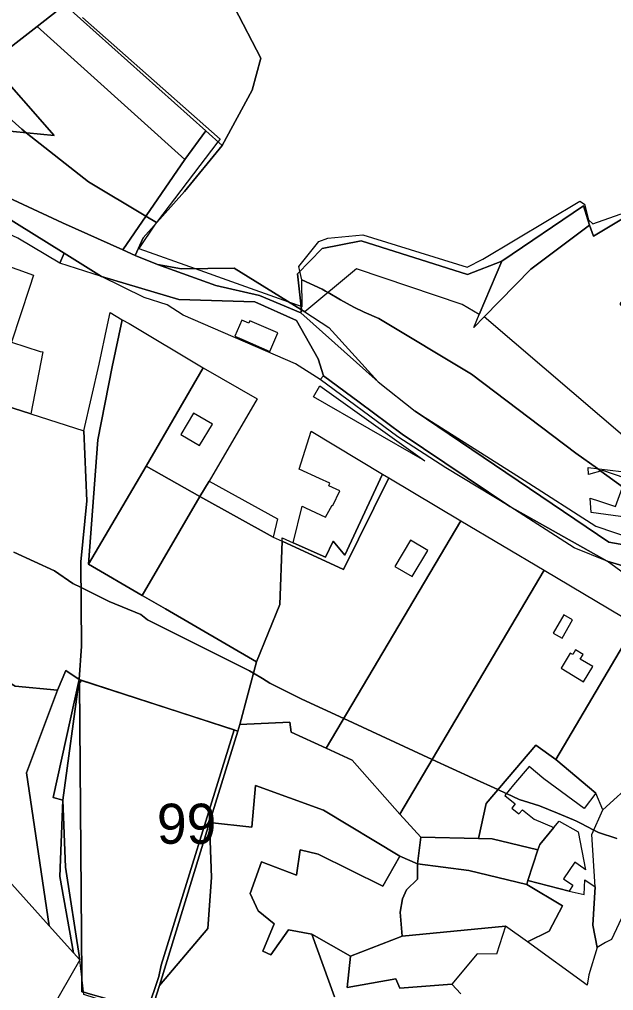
# Model space of a CAD drawing. Extents: x -477304 to -465429, y -1159113 to -1149210.
# Drawn here: x -471017.8 to -470794.9, y -1154918.8 to -1154554.9 of the extents above; entities that cross this region are included whole.
import ezdxf

# ---------------------------------------------------------------- set-up
doc = ezdxf.new("R2010")
doc.units = 0
for name, color, linetype in [('BPEJ_s', 7, 'Continuous'), ('orna_s', 7, 'Continuous'), ('PUPFL_s', 7, 'Continuous'), ('trav_porost_s', 7, 'Continuous'), ('voda_s', 7, 'Continuous'), ('zahrada_s', 7, 'Continuous')]:
    doc.layers.add(name, color=color, linetype=linetype)

msp = doc.modelspace()

# ---------------------------------------------------------------- linework, layer by layer
at = {"layer": 'BPEJ_s'}
for points in [[(-470804.38, -1154630.01), (-470802.68, -1154631.5), (-470792.48, -1154627.89), (-470786.11, -1154627.59), (-470765.5, -1154626.61), (-470764.44, -1154627.25), (-470762.74, -1154627.04), (-470761.67, -1154625.76), (-470760.38, -1154620.6), (-470759.34, -1154616.41), (-470758.02, -1154615.3), (-470755.3, -1154613.01), (-470746.2, -1154594.71), (-470734.18, -1154570.52), (-470720.67, -1154543.32)], [(-470994.13, -1154554.16), (-470942.52, -1154599.67), (-470943.28, -1154600.67), (-470966.38, -1154630.94), (-470970.33, -1154628.58), (-470991.79, -1154615.78), (-471015.2, -1154597.33), (-471016.86, -1154596.02), (-471030.03, -1154584.33), (-471040.87, -1154573.49), (-471042.64, -1154571.32), (-471051.91, -1154559.91), (-471056.59, -1154554.16)], [(-470994.13, -1154554.16), (-470942.52, -1154599.67), (-470943.28, -1154600.67), (-470966.38, -1154630.94), (-470966.83, -1154631.62), (-470972.94, -1154640.72), (-470951.83, -1154648.24), (-470938.18, -1154653.1), (-470916.82, -1154660.7), (-470912.14, -1154662.37), (-470911.74, -1154662.52), (-470911.8, -1154652.43), (-470912.54, -1154649.23), (-470912.96, -1154647.44), (-470905.52, -1154638.09), (-470902.12, -1154636.81), (-470888.95, -1154635.54), (-470849.85, -1154647.65), (-470843.91, -1154644.67), (-470807.57, -1154623), (-470805.87, -1154624.06), (-470804.38, -1154630.01), (-470802.68, -1154631.5), (-470792.48, -1154627.89)], [(-471030.03, -1154584.33), (-471016.86, -1154596.02), (-471015.2, -1154597.33), (-470991.79, -1154615.78), (-470970.33, -1154628.58), (-470966.38, -1154630.94), (-470966.83, -1154631.62), (-470972.94, -1154640.72), (-470951.83, -1154648.24), (-470938.18, -1154653.1), (-470916.82, -1154660.7), (-470912.14, -1154662.37), (-470911.74, -1154662.52), (-470911.8, -1154652.43), (-470904.25, -1154655.94), (-470902.99, -1154656.66), (-470901.98, -1154657.23), (-470897.32, -1154659.9), (-470892.35, -1154662.74), (-470888.47, -1154664.5), (-470883, -1154666.98), (-470848.15, -1154687.81), (-470809.06, -1154717.34), (-470800.98, -1154723.16), (-470799.69, -1154724.09), (-470791.53, -1154729.97)], [(-470791.53, -1154729.97), (-470799.69, -1154724.09), (-470800.98, -1154723.16), (-470809.06, -1154717.34), (-470848.15, -1154687.81), (-470883, -1154666.98), (-470888.47, -1154664.5), (-470892.35, -1154662.74), (-470897.32, -1154659.9), (-470901.98, -1154657.23), (-470902.99, -1154656.66), (-470904.25, -1154655.94), (-470911.8, -1154652.43), (-470912.54, -1154649.23), (-470912.96, -1154647.44), (-470905.52, -1154638.09), (-470902.12, -1154636.81), (-470888.95, -1154635.54), (-470849.85, -1154647.65), (-470843.91, -1154644.67), (-470807.57, -1154623), (-470805.87, -1154624.06), (-470804.38, -1154630.01)], [(-470793.76, -1154861.83), (-470800.56, -1154859.49), (-470802.28, -1154858.63), (-470807.39, -1154856.07), (-470808.88, -1154855.33), (-470809.91, -1154854.82), (-470816.02, -1154852.27), (-470822.66, -1154849.5), (-470826.7, -1154848.27), (-470830.31, -1154847.17), (-470835.1, -1154844.96), (-470835.16, -1154844.93), (-470838.32, -1154843.47), (-470847.71, -1154839.15), (-470862.92, -1154832.14), (-470896.14, -1154816.82), (-470911.9, -1154809.56), (-470923.8, -1154803.61), (-470926.6, -1154801.89), (-470929.99, -1154799.82), (-470931.44, -1154798.93), (-470969.69, -1154779.81), (-470972.24, -1154777.9), (-470984.14, -1154773.01), (-470994.6, -1154767.78), (-470997.74, -1154766.21), (-471004.54, -1154761.54), (-471019.84, -1154754.53)], [(-471019.84, -1154754.53), (-471004.54, -1154761.54), (-470997.74, -1154766.21), (-470994.6, -1154767.78), (-470984.14, -1154773.01), (-470972.24, -1154777.9), (-470969.69, -1154779.81), (-470931.44, -1154798.93), (-470929.99, -1154799.82), (-470926.6, -1154801.89), (-470923.8, -1154803.61), (-470911.9, -1154809.56), (-470896.14, -1154816.82), (-470862.92, -1154832.14), (-470847.71, -1154839.15), (-470838.32, -1154843.47), (-470835.16, -1154844.93), (-470835.1, -1154844.96), (-470830.31, -1154847.17), (-470826.7, -1154848.27), (-470822.66, -1154849.5), (-470816.02, -1154852.27), (-470809.91, -1154854.82), (-470808.88, -1154855.33), (-470807.39, -1154856.07), (-470802.28, -1154858.63), (-470800.56, -1154859.49), (-470793.76, -1154861.83)]]:
    msp.add_lwpolyline(points, dxfattribs=at)
for points in [[(-470965.44, -1154913.46), (-470969.67, -1154926.15), (-470992, -1154919.83), (-470993.05, -1154919.54), (-470993.73, -1154919.35), (-470994.32, -1154919.18), (-470994.36, -1154913.52), (-470995.19, -1154803.4), (-470994.48, -1154802.55), (-470937.22, -1154821.12), (-470964.59, -1154909.21)], [(-470965.44, -1154913.46), (-470964.59, -1154909.21), (-470937.22, -1154821.12), (-470994.48, -1154802.55), (-470995.19, -1154803.4), (-470994.36, -1154913.52), (-470994.32, -1154919.18), (-470993.73, -1154919.35), (-470993.05, -1154919.54), (-470992, -1154919.83), (-470969.67, -1154926.15)]]:
    msp.add_lwpolyline(points, close=True, dxfattribs=at)
at = {"layer": 'orna_s'}
for points in [[(-470907.44, -1154696.34), (-470905.03, -1154692.16), (-470865.69, -1154720.28)], [(-470896.18, -1154760.99), (-470919.21, -1154750.41), (-470919.18, -1154749.09), (-470915.03, -1154750.94), (-470902.91, -1154756.31), (-470900.15, -1154750.4), (-470895.74, -1154755.61), (-470881.61, -1154725.28), (-470879.26, -1154726.68)]]:
    msp.add_lwpolyline(points, close=True, dxfattribs=at)
at = {"layer": 'PUPFL_s'}
for points in [[(-470976.95, -1154536.6), (-470963.5, -1154521.8), (-470946.89, -1154511.35), (-470930.49, -1154503.15), (-470959.36, -1154524.33), (-470937.08, -1154550.41), (-470927.27, -1154569.34), (-470930.42, -1154581.33), (-470941.7, -1154602.08), (-470947.9, -1154596.55), (-471000.71, -1154549.43), (-470988.87, -1154543.05)], [(-470947.9, -1154596.55), (-470955.72, -1154607.34), (-471011.08, -1154557.47), (-471000.71, -1154549.43)], [(-470955.72, -1154607.34), (-470947.9, -1154596.55), (-470941.7, -1154602.08), (-470955.86, -1154619.4), (-470971.35, -1154636.65), (-470974.36, -1154643.31), (-470979.02, -1154641.21)], [(-470843.45, -1154666.34), (-470847.36, -1154670.35), (-470845.28, -1154665.45), (-470836.88, -1154645.39), (-470806.16, -1154624.76), (-470803.94, -1154631.92), (-470825.98, -1154648.41)], [(-470803.94, -1154631.92), (-470802.4, -1154636.05), (-470791.81, -1154629.74), (-470782.92, -1154649.49), (-470792.55, -1154661.38), (-470787.37, -1154667.9), (-470756.81, -1154633.19), (-470739.57, -1154642.38), (-470765.52, -1154674.6), (-470750.51, -1154681.39), (-470738.97, -1154666.26), (-470726.69, -1154671.98), (-470738.57, -1154702.31), (-470742.81, -1154700.65), (-470753.38, -1154727.28), (-470788.11, -1154713.61), (-470843.45, -1154666.34), (-470825.98, -1154648.41)], [(-470836.88, -1154645.39), (-470845.28, -1154665.45), (-470851.69, -1154661.69), (-470891.3, -1154648.3), (-470910.67, -1154664.49), (-470912, -1154663.68), (-470913.42, -1154650.14), (-470904.24, -1154640.66), (-470889.56, -1154637.86), (-470849.7, -1154650.44)], [(-471075.94, -1154797.3), (-471086.87, -1154767.57), (-471069.5, -1154775.99), (-471043.04, -1154790.54), (-471019.38, -1154804.68), (-471003.44, -1154806.2), (-471015.11, -1154837.15), (-471006.65, -1154894.46), (-471064.98, -1154829.61)], [(-470997.42, -1154904.61), (-471006.65, -1154894.46), (-471015.11, -1154837.15), (-471003.44, -1154806.2), (-471000.36, -1154798.8), (-470995.4, -1154802.25), (-471005.04, -1154846.4), (-471001.42, -1154847.46), (-471002.62, -1154876.03)], [(-471001.42, -1154847.46), (-471005.04, -1154846.4), (-470995.4, -1154802.25)], [(-470946.47, -1154855.82), (-470965.27, -1154916.82), (-470968.79, -1154928.23), (-470993.63, -1154920.27), (-470995.05, -1154907.22), (-471000.43, -1154872.52), (-471001.42, -1154847.46), (-470995.4, -1154802.25), (-470935.82, -1154821.58)], [(-470995.05, -1154907.22), (-470997.42, -1154904.61), (-471002.62, -1154876.03), (-471001.42, -1154847.46), (-471000.43, -1154872.52)], [(-470835.46, -1154894.59), (-470838.86, -1154905.11), (-470846.09, -1154905), (-470855.62, -1154916.31), (-470875.14, -1154917.82), (-470876.65, -1154914.38), (-470894.88, -1154917.67), (-470893.63, -1154905.9), (-470874.19, -1154898.41)]]:
    msp.add_lwpolyline(points, close=True, dxfattribs=at)
for points in [[(-470791.81, -1154629.74), (-470802.4, -1154636.05), (-470803.94, -1154631.92), (-470806.16, -1154624.76), (-470836.88, -1154645.39), (-470849.7, -1154650.44), (-470889.56, -1154637.86), (-470904.24, -1154640.66), (-470913.42, -1154650.14), (-470912, -1154663.68), (-470937.24, -1154648.11), (-470956.93, -1154648.28), (-470966, -1154646.71), (-470974.36, -1154643.31), (-470971.35, -1154636.65), (-470955.86, -1154619.4), (-470941.7, -1154602.08), (-470930.42, -1154581.33), (-470927.27, -1154569.34), (-470937.08, -1154550.41)], [(-470899.57, -1154921.16), (-470908.12, -1154897.58), (-470893.63, -1154905.9), (-470894.88, -1154917.67), (-470876.65, -1154914.38), (-470875.14, -1154917.82), (-470855.62, -1154916.31), (-470852.25, -1154920.05)]]:
    msp.add_lwpolyline(points, dxfattribs=at)
at = {"layer": 'trav_porost_s'}
for points in [[(-471026.36, -1154497.19), (-471022.13, -1154494.25), (-470988.87, -1154543.05), (-471000.71, -1154549.43), (-471011.08, -1154557.47), (-471028.67, -1154571.09), (-471043.95, -1154559.03), (-471050.61, -1154560.99), (-471056.75, -1154555.93), (-471072.43, -1154569.43), (-471093.4, -1154563.27), (-471106.67, -1154544.73), (-471085.21, -1154531.58), (-471047.39, -1154514.46)], [(-471011.08, -1154557.47), (-470955.72, -1154607.34), (-470979.02, -1154641.21), (-471001.62, -1154631.04), (-471033.09, -1154616.45), (-471050.26, -1154603.62), (-471078.01, -1154595.42), (-471070.72, -1154596.05), (-471027.62, -1154600.82), (-471025.38, -1154596.33), (-471004.71, -1154598.36), (-471028.67, -1154571.09)], [(-471050.61, -1154560.99), (-471043.95, -1154559.03), (-471028.67, -1154571.09), (-471004.71, -1154598.36), (-471025.38, -1154596.33), (-471027.62, -1154600.82), (-471070.72, -1154596.05), (-471066, -1154591.9), (-471041.02, -1154569.89)], [(-471002.61, -1154646.17), (-471018.3, -1154636.79), (-471042.74, -1154625.58), (-471055.42, -1154620.85), (-471053.34, -1154611.96), (-471024.43, -1154627.82), (-471001.02, -1154642.41)], [(-470914.18, -1154683.86), (-470956.35, -1154665.68), (-470962.3, -1154661.8), (-470971.01, -1154659.12), (-470986.97, -1154651.17), (-470957.97, -1154659.84), (-470929.51, -1154660.74), (-470913.83, -1154667.74), (-470905.74, -1154682.08), (-470903.7, -1154688.38), (-470905.01, -1154689.83)], [(-470971.68, -1154770.71), (-470963, -1154775.75), (-470928.89, -1154795.64), (-470935.03, -1154819.03), (-470935.82, -1154821.58), (-470995.4, -1154802.25), (-470994.42, -1154789.77), (-470994.68, -1154758.06), (-470992.45, -1154735.2), (-470993.56, -1154709.05), (-470987.79, -1154684), (-470984.73, -1154669.32), (-470983.76, -1154664.69), (-470979.28, -1154667.45), (-470982.91, -1154685.07), (-470988.38, -1154712.35), (-470991.87, -1154758.99)], [(-470976.65, -1154668.84), (-470948.9, -1154685.47), (-470970.28, -1154722.31), (-470991.87, -1154758.99), (-470988.38, -1154712.35), (-470982.91, -1154685.07), (-470979.28, -1154667.45)], [(-470936.97, -1154673.56), (-470934.35, -1154674.7), (-470923.84, -1154679.27), (-470920.82, -1154672.32), (-470931.33, -1154667.75), (-470931.72, -1154668.65), (-470934.34, -1154667.51)], [(-471080.38, -1154736.89), (-471068.04, -1154684.47), (-471043.63, -1154693), (-471013.48, -1154702.66), (-470993.56, -1154709.05), (-470992.45, -1154735.2), (-470994.68, -1154758.06), (-470994.42, -1154789.77), (-470995.4, -1154802.25), (-471000.36, -1154798.8), (-471003.44, -1154806.2), (-471019.38, -1154804.68), (-471043.04, -1154790.54), (-471069.5, -1154775.99), (-471086.87, -1154767.57), (-471088.53, -1154763.39)], [(-470946.65, -1154727.91), (-470950.03, -1154733.69), (-470970.28, -1154722.31), (-470948.9, -1154685.47), (-470928.58, -1154697)], [(-470857.9, -1154722.95), (-470875.78, -1154711.28), (-470905.01, -1154689.83), (-470903.7, -1154688.38), (-470890.31, -1154698.29), (-470874.2, -1154710.27), (-470833.8, -1154737.34)], [(-470945.38, -1154706.53), (-470952.43, -1154702.38), (-470957.19, -1154710.4), (-470950.16, -1154714.57)], [(-470971.68, -1154770.71), (-470991.87, -1154758.99), (-470970.28, -1154722.31), (-470950.03, -1154733.69)], [(-470791.68, -1154730.46), (-470790.55, -1154726.74), (-470799.01, -1154723.91), (-470804.33, -1154725.36), (-470804.52, -1154722.72), (-470792.04, -1154724.28), (-470773.46, -1154731.44), (-470777.72, -1154743.08), (-470803.29, -1154739.66), (-470803.69, -1154734.21), (-470800.26, -1154735.37), (-470794.16, -1154737.43)], [(-470946.65, -1154727.91), (-470921.02, -1154742.06), (-470922.6, -1154748.83), (-470950.03, -1154733.69)], [(-470928.89, -1154795.64), (-470920.1, -1154774.12), (-470919.21, -1154750.41), (-470896.18, -1154760.99), (-470879.26, -1154726.68), (-470852.22, -1154742.7), (-470902.76, -1154827.99), (-470915.82, -1154821.94), (-470916.28, -1154818.24), (-470935.03, -1154819.03)], [(-470971.68, -1154770.71), (-470950.03, -1154733.69), (-470922.6, -1154748.83), (-470919.21, -1154750.41), (-470920.1, -1154774.12), (-470928.89, -1154795.64), (-470963, -1154775.75)], [(-470875.05, -1154852.61), (-470893.02, -1154832.49), (-470902.76, -1154827.99), (-470852.22, -1154742.7), (-470820.91, -1154761.26)], [(-470871.06, -1154749.98), (-470876.94, -1154759.81), (-470870.46, -1154763.66), (-470864.63, -1154753.86)], [(-470867.24, -1154861.32), (-470875.05, -1154852.61), (-470820.91, -1154761.26), (-470786.65, -1154781.57), (-470816.64, -1154832.18), (-470824.04, -1154826.79), (-470842.74, -1154848.63), (-470845.62, -1154861.79)], [(-471028.11, -1154964.51), (-471151.02, -1154890.17), (-471161.43, -1154883.93), (-471107.78, -1154777.99), (-471064.98, -1154829.61), (-471006.65, -1154894.46), (-470997.42, -1154904.61), (-470995.05, -1154907.22)], [(-470810.31, -1154779.83), (-470813.63, -1154777.99), (-470817.54, -1154784.88), (-470814.24, -1154786.73)], [(-470798.91, -1154851.06), (-470801.58, -1154844.79), (-470816.64, -1154832.18), (-470786.65, -1154781.57), (-470778.73, -1154786.26), (-470779.26, -1154787.43), (-470779.06, -1154803.21), (-470781.28, -1154822.04), (-470781.79, -1154826.38), (-470786.86, -1154840.11)], [(-470807.43, -1154794.53), (-470806.39, -1154792.81), (-470809.18, -1154791.13), (-470810.2, -1154792.86), (-470811.17, -1154792.3), (-470814.57, -1154797.99), (-470806.17, -1154803.04), (-470802.73, -1154797.35)], [(-470902.76, -1154827.99), (-470893.02, -1154832.49), (-470875.05, -1154852.61), (-470867.24, -1154861.32), (-470868.46, -1154871.23), (-470875.12, -1154868.44), (-470903.75, -1154851.11), (-470929.21, -1154841.95), (-470930.64, -1154857.58), (-470946.47, -1154855.82), (-470935.82, -1154821.58), (-470935.03, -1154819.03), (-470916.28, -1154818.24), (-470915.82, -1154821.94)], [(-470840.41, -1154861.88), (-470845.62, -1154861.79), (-470842.74, -1154848.63), (-470824.04, -1154826.79), (-470816.64, -1154832.18), (-470801.58, -1154844.79), (-470806, -1154850.58), (-470821.09, -1154839.47), (-470826.63, -1154834.78), (-470832.5, -1154841.71), (-470835.73, -1154845.61), (-470831.79, -1154848.8), (-470833.06, -1154850.41), (-470830.49, -1154852.5), (-470829.09, -1154850.98), (-470824.75, -1154854.49), (-470817.32, -1154857.6), (-470822.55, -1154864), (-470823.28, -1154866.05)], [(-470946.47, -1154855.82), (-470945.68, -1154876.46), (-470947.04, -1154895.5), (-470965.27, -1154916.82)], [(-470822.55, -1154864), (-470817.32, -1154857.6), (-470815.37, -1154855.23), (-470808.2, -1154859.25), (-470805.45, -1154873.5), (-470806.04, -1154872.98), (-470809.46, -1154870.67), (-470813.69, -1154876.93), (-470810.27, -1154879.24), (-470811.54, -1154881.55), (-470827.03, -1154877.48), (-470823.28, -1154866.05)], [(-470849.15, -1154873.72), (-470868.46, -1154871.23), (-470867.24, -1154861.32), (-470845.62, -1154861.79), (-470840.41, -1154861.88), (-470823.28, -1154866.05), (-470827.03, -1154877.48), (-470827.43, -1154878.99)], [(-470926.46, -1154903.94), (-470922.23, -1154893.8), (-470928.24, -1154888.95), (-470931.27, -1154882.37), (-470926.92, -1154870.48), (-470913.83, -1154875.56), (-470912.47, -1154866.09), (-470905.74, -1154867.61), (-470881.45, -1154879.6), (-470875.12, -1154868.44), (-470868.46, -1154871.23), (-470868.52, -1154877.07), (-470872.53, -1154881.08), (-470874.11, -1154884.33), (-470874.91, -1154889.44), (-470874.19, -1154898.41), (-470893.63, -1154905.9), (-470908.12, -1154897.58), (-470916.86, -1154895.95), (-470923.44, -1154905.41)], [(-470814.06, -1154887.03), (-470819.04, -1154896.52), (-470827.21, -1154900.53), (-470835.46, -1154894.59), (-470874.19, -1154898.41), (-470874.91, -1154889.44), (-470874.11, -1154884.33), (-470872.53, -1154881.08), (-470868.52, -1154877.07), (-470868.46, -1154871.23), (-470849.15, -1154873.72), (-470827.43, -1154878.99)], [(-470801.84, -1154879.89), (-470802.67, -1154894.3), (-470801.1, -1154902.6), (-470804.22, -1154912.87), (-470804.8, -1154916.69), (-470827.21, -1154900.53), (-470819.04, -1154896.52), (-470814.06, -1154887.03), (-470827.43, -1154878.99), (-470827.03, -1154877.48), (-470811.54, -1154881.55), (-470805.96, -1154882.79), (-470805.71, -1154877.33)]]:
    msp.add_lwpolyline(points, close=True, dxfattribs=at)
for points in [[(-470968.79, -1154928.23), (-470965.27, -1154916.82), (-470947.04, -1154895.5), (-470945.68, -1154876.46), (-470946.47, -1154855.82), (-470930.64, -1154857.58), (-470929.21, -1154841.95), (-470903.75, -1154851.11), (-470875.12, -1154868.44), (-470881.45, -1154879.6), (-470905.74, -1154867.61), (-470912.47, -1154866.09), (-470913.83, -1154875.56), (-470926.92, -1154870.48), (-470931.27, -1154882.37), (-470928.24, -1154888.95), (-470922.23, -1154893.8), (-470926.46, -1154903.94), (-470923.44, -1154905.41), (-470916.86, -1154895.95), (-470908.12, -1154897.58), (-470899.57, -1154921.16)], [(-470791.09, -1154889.82), (-470795.76, -1154899.6), (-470797.99, -1154900.74), (-470801.1, -1154902.6), (-470802.67, -1154894.3), (-470801.84, -1154879.89), (-470803.04, -1154860.34), (-470798.91, -1154851.06), (-470786.86, -1154840.11)]]:
    msp.add_lwpolyline(points, dxfattribs=at)
at = {"layer": 'voda_s'}
for points in [[(-471033.09, -1154616.45), (-471001.62, -1154631.04), (-470979.02, -1154641.21), (-470974.36, -1154643.31), (-470966, -1154646.71), (-470944.1, -1154654.61), (-470927.76, -1154658.26), (-470912.18, -1154664.86), (-470883.27, -1154690.64), (-470869.3, -1154701.65), (-470796.71, -1154750.72), (-470772.63, -1154754.98)], [(-470776.66, -1154763.97), (-470797.3, -1154757.91), (-470833.8, -1154737.34), (-470874.2, -1154710.27), (-470890.31, -1154698.29), (-470903.7, -1154688.38), (-470905.74, -1154682.08), (-470913.83, -1154667.74), (-470929.51, -1154660.74), (-470957.97, -1154659.84), (-470986.97, -1154651.17), (-471001.02, -1154642.41), (-471024.43, -1154627.82)]]:
    msp.add_lwpolyline(points, dxfattribs=at)
for points in [[(-470986.97, -1154651.17), (-471002.61, -1154646.17), (-471001.02, -1154642.41)], [(-470912.18, -1154664.86), (-470927.76, -1154658.26), (-470944.1, -1154654.61), (-470966, -1154646.71), (-470956.93, -1154648.28), (-470937.24, -1154648.11), (-470912, -1154663.68)], [(-470912, -1154663.68), (-470910.67, -1154664.49), (-470901.7, -1154670.29), (-470883.27, -1154690.64), (-470912.18, -1154664.86)], [(-470869.3, -1154701.65), (-470831.22, -1154725.77), (-470828.48, -1154727.51), (-470801.63, -1154744.77), (-470780.57, -1154751.81), (-470759.29, -1154746.81), (-470760.87, -1154752.7), (-470772.63, -1154754.98), (-470796.71, -1154750.72)], [(-470833.8, -1154737.34), (-470797.3, -1154757.91), (-470809.72, -1154752.86)], [(-470776.66, -1154763.97), (-470790.78, -1154762.61), (-470797.3, -1154757.91)]]:
    msp.add_lwpolyline(points, close=True, dxfattribs=at)
at = {"layer": 'zahrada_s'}
for points in [[(-471020.67, -1154675.75), (-471010, -1154679.24), (-471008.92, -1154679.47), (-471013.48, -1154702.66), (-471043.63, -1154693), (-471030.97, -1154644.14), (-471018.33, -1154648.58), (-471012.53, -1154650.71), (-471014.02, -1154655.3)], [(-470900.43, -1154736.92), (-470900.16, -1154737.05), (-470897.59, -1154731.53), (-470901.76, -1154729.59), (-470901.32, -1154728.62), (-470905.23, -1154726.84), (-470912.78, -1154723.4), (-470908.31, -1154709.18), (-470881.61, -1154725.28), (-470895.74, -1154755.61), (-470900.15, -1154750.4), (-470902.91, -1154756.31), (-470915.03, -1154750.94), (-470911.66, -1154737.28), (-470910.49, -1154737.84), (-470902.96, -1154741.42)]]:
    msp.add_lwpolyline(points, close=True, dxfattribs=at)

# ---------------------------------------------------------------- texts
at = {"layer": 'BPEJ_s'}
msp.add_text('99', height=15, dxfattribs=at).set_placement((-470966.21, -1154863.74))

doc.saveas('drawing.dxf')
